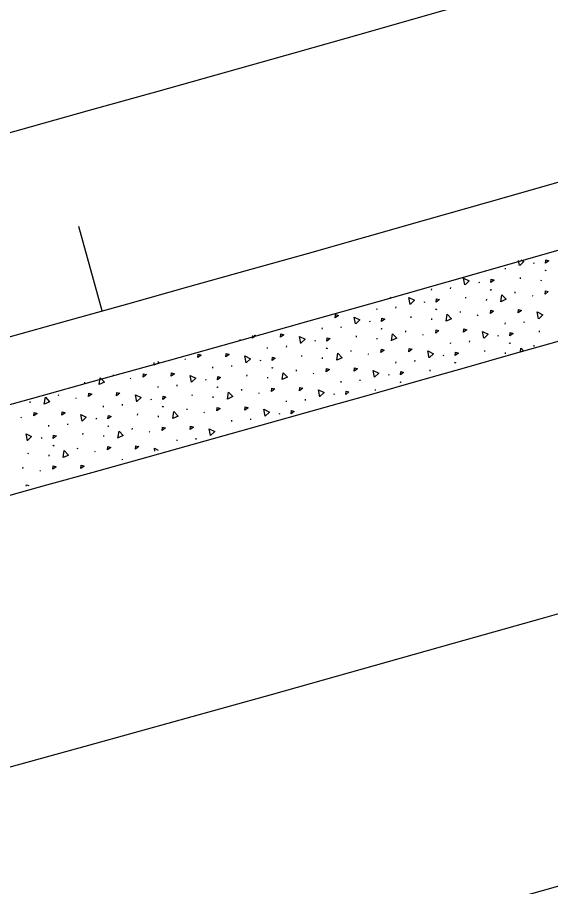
# Model space of a CAD drawing. Extents: x 2338610 to 2351914, y 366540 to 376484.
# Drawn here: x 2348302.47 to 2348326.89, y 367554.01 to 367593.81 of the extents above; entities that cross this region are included whole.
import ezdxf

# ---------------------------------------------------------------- set-up
doc = ezdxf.new("R2010")
doc.units = 0
for name, color, linetype in [('RD_HC_Cl', 7, 'Continuous'), ('RD_PD_ConcMed', 7, 'Continuous'), ('RD_PD_Final_LnLine', 7, 'Continuous'), ('TR SN UNASSIGNED 7', 7, 'Continuous')]:
    doc.layers.add(name, color=color, linetype=linetype)

msp = doc.modelspace()

# ---------------------------------------------------------------- linework, layer by layer
at = {"layer": 'RD_HC_Cl'}
msp.add_arc((2347533.93, 370355.677), 2880.79, 281.440729, 295.940729, dxfattribs=at)
at = {"layer": 'RD_PD_ConcMed'}
for p, q in [((2348325.473, 367582.451), (2348325.427, 367582.671)), ((2348326.107, 367582.59), (2348326.129, 367582.545)), ((2348323.946, 367582.211), (2348323.948, 367582.238)), ((2348324.817, 367582.279), (2348324.821, 367582.333)), ((2348326.633, 367582.242), (2348326.665, 367582.218)), ((2348326.658, 367582.237), (2348326.69, 367582.213)), ((2348323.602, 367581.699), (2348323.624, 367581.654)), ((2348325.509, 367581.842), (2348325.513, 367581.896)), ((2348326.463, 367581.744), (2348326.467, 367581.799)), ((2348321.441, 367581.319), (2348321.446, 367581.374)), ((2348322.313, 367581.388), (2348322.317, 367581.442)), ((2348324.128, 367581.351), (2348324.161, 367581.327)), ((2348324.154, 367581.346), (2348324.186, 367581.322)), ((2348325.266, 367581.183), (2348325.27, 367581.238)), ((2348319.582, 367580.981), (2348319.532, 367580.943)), ((2348319.532, 367580.943), (2348319.535, 367580.968)), ((2348321.098, 367580.807), (2348321.12, 367580.762)), ((2348323.004, 367580.95), (2348323.008, 367581.005)), ((2348323.958, 367580.853), (2348323.962, 367580.908)), ((2348326.039, 367581.081), (2348326.071, 367581.057)), ((2348318.937, 367580.428), (2348318.941, 367580.482)), ((2348319.808, 367580.496), (2348319.812, 367580.551)), ((2348321.624, 367580.459), (2348321.656, 367580.435)), ((2348321.649, 367580.455), (2348321.681, 367580.431)), ((2348320.499, 367580.059), (2348320.504, 367580.114)), ((2348321.453, 367579.962), (2348321.457, 367580.016)), ((2348322.761, 367580.292), (2348322.766, 367580.346)), ((2348323.534, 367580.19), (2348323.566, 367580.166)), ((2348316.432, 367579.537), (2348316.436, 367579.591)), ((2348317.303, 367579.605), (2348317.307, 367579.66)), ((2348318.593, 367579.916), (2348318.615, 367579.871)), ((2348324.815, 367579.768), (2348324.82, 367579.822)), ((2348325.686, 367579.836), (2348325.691, 367579.891)), ((2348313.243, 367579.127), (2348313.256, 367579.244)), ((2348317.995, 367579.168), (2348317.999, 367579.222)), ((2348319.119, 367579.568), (2348319.151, 367579.544)), ((2348319.144, 367579.563), (2348319.176, 367579.539)), ((2348320.257, 367579.401), (2348320.261, 367579.455)), ((2348321.029, 367579.298), (2348321.061, 367579.275)), ((2348324.472, 367579.256), (2348324.494, 367579.211)), ((2348326.378, 367579.399), (2348326.382, 367579.454)), ((2348312.646, 367579.067), (2348312.678, 367579.043)), ((2348316.088, 367579.025), (2348316.11, 367578.98)), ((2348318.948, 367579.07), (2348318.953, 367579.125)), ((2348322.311, 367578.877), (2348322.315, 367578.931)), ((2348323.182, 367578.945), (2348323.186, 367579)), ((2348324.998, 367578.908), (2348325.03, 367578.884)), ((2348325.023, 367578.903), (2348325.055, 367578.88)), ((2348326.135, 367578.741), (2348326.139, 367578.795)), ((2348313.927, 367578.645), (2348313.931, 367578.7)), ((2348314.798, 367578.714), (2348314.803, 367578.768)), ((2348316.614, 367578.677), (2348316.646, 367578.653)), ((2348316.639, 367578.672), (2348316.672, 367578.648)), ((2348317.752, 367578.509), (2348317.756, 367578.564)), ((2348318.525, 367578.407), (2348318.557, 367578.383)), ((2348323.873, 367578.508), (2348323.878, 367578.562)), ((2348324.827, 367578.411), (2348324.831, 367578.465)), ((2348308.713, 367577.886), (2348308.73, 367578.002)), ((2348310.141, 367578.176), (2348310.173, 367578.152)), ((2348313.584, 367578.133), (2348313.606, 367578.088)), ((2348315.49, 367578.277), (2348315.494, 367578.331)), ((2348316.444, 367578.179), (2348316.448, 367578.234)), ((2348319.806, 367577.985), (2348319.81, 367578.04)), ((2348320.677, 367578.054), (2348320.681, 367578.108)), ((2348321.967, 367578.365), (2348321.989, 367578.32)), ((2348322.493, 367578.017), (2348322.525, 367577.993)), ((2348322.518, 367578.012), (2348322.55, 367577.988)), ((2348311.423, 367577.754), (2348311.427, 367577.809)), ((2348312.294, 367577.822), (2348312.298, 367577.877)), ((2348314.11, 367577.785), (2348314.142, 367577.761)), ((2348314.135, 367577.781), (2348314.167, 367577.757)), ((2348315.247, 367577.618), (2348315.251, 367577.672)), ((2348321.369, 367577.617), (2348321.373, 367577.671)), ((2348306.864, 367577.387), (2348306.868, 367577.441)), ((2348307.637, 367577.285), (2348307.669, 367577.261)), ((2348311.079, 367577.242), (2348311.101, 367577.197)), ((2348312.985, 367577.385), (2348312.989, 367577.44)), ((2348313.939, 367577.288), (2348313.943, 367577.342)), ((2348316.02, 367577.516), (2348316.052, 367577.492)), ((2348318.172, 367577.162), (2348318.176, 367577.217)), ((2348319.462, 367577.474), (2348319.484, 367577.428)), ((2348305.556, 367577.057), (2348305.56, 367577.111)), ((2348308.918, 367576.863), (2348308.922, 367576.917)), ((2348309.789, 367576.931), (2348309.793, 367576.986)), ((2348311.605, 367576.894), (2348311.637, 367576.87)), ((2348311.63, 367576.889), (2348311.662, 367576.866)), ((2348317.301, 367577.094), (2348317.305, 367577.149)), ((2348319.988, 367577.125), (2348320.02, 367577.101)), ((2348320.013, 367577.121), (2348320.045, 367577.097)), ((2348304.359, 367576.495), (2348304.363, 367576.55)), ((2348310.481, 367576.494), (2348310.485, 367576.548)), ((2348311.434, 367576.397), (2348311.438, 367576.451)), ((2348312.742, 367576.727), (2348312.747, 367576.781)), ((2348313.515, 367576.625), (2348313.547, 367576.601)), ((2348316.957, 367576.582), (2348316.979, 367576.537)), ((2348318.864, 367576.725), (2348318.868, 367576.78)), ((2348303.051, 367576.165), (2348303.055, 367576.22)), ((2348305.132, 367576.393), (2348305.164, 367576.369)), ((2348306.413, 367575.971), (2348306.417, 367576.026)), ((2348307.284, 367576.04), (2348307.288, 367576.094)), ((2348308.574, 367576.351), (2348308.596, 367576.306)), ((2348309.1, 367576.003), (2348309.132, 367575.979)), ((2348309.125, 367575.998), (2348309.157, 367575.974)), ((2348314.796, 367576.203), (2348314.801, 367576.257)), ((2348315.668, 367576.271), (2348315.672, 367576.326)), ((2348307.976, 367575.603), (2348307.98, 367575.657)), ((2348310.238, 367575.835), (2348310.242, 367575.89)), ((2348311.01, 367575.733), (2348311.043, 367575.709)), ((2348314.453, 367575.691), (2348314.475, 367575.646)), ((2348302.627, 367575.502), (2348302.659, 367575.478)), ((2348304.779, 367575.149), (2348304.784, 367575.203)), ((2348306.069, 367575.46), (2348306.091, 367575.414)), ((2348308.929, 367575.505), (2348308.934, 367575.56)), ((2348312.292, 367575.311), (2348312.296, 367575.366)), ((2348313.163, 367575.38), (2348313.167, 367575.434)), ((2348303.908, 367575.08), (2348303.912, 367575.135)), ((2348306.595, 367575.111), (2348306.627, 367575.087)), ((2348306.62, 367575.107), (2348306.653, 367575.083)), ((2348307.733, 367574.944), (2348307.737, 367574.999)), ((2348308.506, 367574.842), (2348308.538, 367574.818)), ((2348303.565, 367574.568), (2348303.587, 367574.523)), ((2348305.471, 367574.711), (2348305.475, 367574.766)), ((2348306.425, 367574.614), (2348306.429, 367574.668)), ((2348309.787, 367574.42), (2348309.791, 367574.475)), ((2348310.658, 367574.489), (2348310.662, 367574.543)), ((2348304.091, 367574.22), (2348304.123, 367574.196)), ((2348304.116, 367574.216), (2348304.148, 367574.192)), ((2348305.228, 367574.053), (2348305.232, 367574.107)), ((2348302.966, 367573.82), (2348302.971, 367573.875)), ((2348303.92, 367573.723), (2348303.924, 367573.777)), ((2348306.001, 367573.951), (2348306.033, 367573.927)), ((2348302.724, 367573.161), (2348302.728, 367573.216)), ((2348307.284, 367573.548), (2348307.286, 367573.583)), ((2348303.496, 367573.059), (2348303.528, 367573.035))]:
    msp.add_line(p, q, dxfattribs=at)
for points in [[(2348325.534, 367582.703), (2348325.664, 367582.638), (2348325.477, 367582.455)], [(2348326.657, 367582.557), (2348326.673, 367582.71), (2348326.805, 367582.668), (2348326.657, 367582.557)], [(2348322.968, 367581.56), (2348322.903, 367581.874), (2348323.159, 367581.747), (2348322.972, 367581.563)], [(2348324.152, 367581.665), (2348324.168, 367581.818), (2348324.301, 367581.777), (2348324.152, 367581.665)], [(2348326.636, 367581.141), (2348326.652, 367581.294), (2348326.785, 367581.252), (2348326.636, 367581.141)], [(2348320.463, 367580.669), (2348320.398, 367580.982), (2348320.654, 367580.855), (2348320.467, 367580.672)], [(2348321.647, 367580.774), (2348321.664, 367580.927), (2348321.796, 367580.886), (2348321.647, 367580.774)], [(2348324.61, 367580.791), (2348324.657, 367581.108), (2348324.854, 367580.901), (2348324.616, 367580.793)], [(2348324.132, 367580.249), (2348324.148, 367580.402), (2348324.28, 367580.361), (2348324.132, 367580.249)], [(2348325.411, 367580.283), (2348325.427, 367580.436), (2348325.559, 367580.395), (2348325.411, 367580.283)], [(2348317.027, 367580.052), (2348317.044, 367580.205), (2348317.176, 367580.164), (2348317.027, 367580.052)], [(2348317.958, 367579.777), (2348317.894, 367580.091), (2348318.15, 367579.964), (2348317.963, 367579.781)], [(2348319.143, 367579.883), (2348319.159, 367580.036), (2348319.291, 367579.994), (2348319.143, 367579.883)], [(2348322.106, 367579.9), (2348322.152, 367580.216), (2348322.349, 367580.01), (2348322.111, 367579.901)], [(2348326.342, 367580.009), (2348326.277, 367580.322), (2348326.533, 367580.196), (2348326.346, 367580.012)], [(2348313.318, 367579.261), (2348313.392, 367579.238), (2348313.243, 367579.127)], [(2348314.523, 367579.161), (2348314.539, 367579.314), (2348314.671, 367579.272), (2348314.523, 367579.161)], [(2348315.454, 367578.886), (2348315.389, 367579.2), (2348315.645, 367579.073), (2348315.458, 367578.89)], [(2348319.601, 367579.008), (2348319.647, 367579.325), (2348319.845, 367579.118), (2348319.606, 367579.01)], [(2348321.627, 367579.358), (2348321.643, 367579.511), (2348321.775, 367579.47), (2348321.627, 367579.358)], [(2348322.906, 367579.392), (2348322.922, 367579.545), (2348323.055, 367579.504), (2348322.906, 367579.392)], [(2348323.837, 367579.117), (2348323.772, 367579.431), (2348324.028, 367579.304), (2348323.841, 367579.121)], [(2348325.021, 367579.223), (2348325.037, 367579.376), (2348325.17, 367579.334), (2348325.021, 367579.223)], [(2348316.638, 367578.991), (2348316.654, 367579.144), (2348316.787, 367579.103), (2348316.638, 367578.991)], [(2348310.739, 367578.235), (2348310.755, 367578.388), (2348310.887, 367578.347), (2348310.739, 367578.235)], [(2348312.018, 367578.269), (2348312.034, 367578.422), (2348312.167, 367578.381), (2348312.018, 367578.269)], [(2348317.096, 367578.117), (2348317.143, 367578.434), (2348317.34, 367578.227), (2348317.101, 367578.119)], [(2348319.122, 367578.467), (2348319.138, 367578.62), (2348319.271, 367578.578), (2348319.122, 367578.467)], [(2348320.401, 367578.501), (2348320.418, 367578.654), (2348320.55, 367578.613), (2348320.401, 367578.501)], [(2348321.332, 367578.226), (2348321.267, 367578.54), (2348321.524, 367578.413), (2348321.337, 367578.23)], [(2348322.516, 367578.331), (2348322.533, 367578.484), (2348322.665, 367578.443), (2348322.516, 367578.331)], [(2348325.504, 367578.513), (2348325.526, 367578.665), (2348325.637, 367578.549)], [(2348308.905, 367578.05), (2348308.956, 367577.996), (2348308.718, 367577.887)], [(2348312.949, 367577.995), (2348312.884, 367578.308), (2348313.14, 367578.182), (2348312.953, 367577.998)], [(2348314.133, 367578.1), (2348314.149, 367578.253), (2348314.282, 367578.212), (2348314.133, 367578.1)], [(2348316.617, 367577.575), (2348316.634, 367577.728), (2348316.766, 367577.687), (2348316.617, 367577.575)], [(2348317.897, 367577.609), (2348317.913, 367577.762), (2348318.045, 367577.721), (2348317.897, 367577.609)], [(2348318.828, 367577.335), (2348318.763, 367577.648), (2348319.019, 367577.522), (2348318.832, 367577.338)], [(2348320.012, 367577.44), (2348320.028, 367577.593), (2348320.16, 367577.552), (2348320.012, 367577.44)], [(2348306.208, 367576.994), (2348306.254, 367577.311), (2348306.452, 367577.104), (2348306.213, 367576.996)], [(2348308.234, 367577.344), (2348308.25, 367577.497), (2348308.383, 367577.456), (2348308.234, 367577.344)], [(2348309.513, 367577.378), (2348309.529, 367577.531), (2348309.662, 367577.49), (2348309.513, 367577.378)], [(2348310.444, 367577.103), (2348310.379, 367577.417), (2348310.635, 367577.29), (2348310.449, 367577.107)], [(2348311.628, 367577.209), (2348311.645, 367577.362), (2348311.777, 367577.321), (2348311.628, 367577.209)], [(2348314.592, 367577.226), (2348314.638, 367577.542), (2348314.835, 367577.336), (2348314.597, 367577.227)], [(2348314.113, 367576.684), (2348314.129, 367576.837), (2348314.261, 367576.796), (2348314.113, 367576.684)], [(2348315.392, 367576.718), (2348315.408, 367576.871), (2348315.541, 367576.83), (2348315.392, 367576.718)], [(2348303.703, 367576.103), (2348303.75, 367576.42), (2348303.947, 367576.213), (2348303.709, 367576.105)], [(2348305.729, 367576.453), (2348305.745, 367576.606), (2348305.878, 367576.564), (2348305.729, 367576.453)], [(2348307.008, 367576.487), (2348307.025, 367576.64), (2348307.157, 367576.599), (2348307.008, 367576.487)], [(2348307.94, 367576.212), (2348307.875, 367576.526), (2348308.131, 367576.399), (2348307.944, 367576.216)], [(2348309.124, 367576.317), (2348309.14, 367576.47), (2348309.272, 367576.429), (2348309.124, 367576.317)], [(2348312.087, 367576.334), (2348312.133, 367576.651), (2348312.33, 367576.445), (2348312.092, 367576.336)], [(2348316.323, 367576.443), (2348316.258, 367576.757), (2348316.514, 367576.63), (2348316.327, 367576.447)], [(2348317.507, 367576.549), (2348317.523, 367576.702), (2348317.656, 367576.661), (2348317.507, 367576.549)], [(2348303.224, 367575.561), (2348303.241, 367575.714), (2348303.373, 367575.673), (2348303.224, 367575.561)], [(2348304.504, 367575.595), (2348304.52, 367575.748), (2348304.652, 367575.707), (2348304.504, 367575.595)], [(2348305.435, 367575.321), (2348305.37, 367575.634), (2348305.626, 367575.508), (2348305.439, 367575.324)], [(2348309.582, 367575.443), (2348309.628, 367575.76), (2348309.826, 367575.553), (2348309.587, 367575.445)], [(2348311.608, 367575.793), (2348311.624, 367575.946), (2348311.757, 367575.905), (2348311.608, 367575.793)], [(2348312.887, 367575.827), (2348312.903, 367575.98), (2348313.036, 367575.939), (2348312.887, 367575.827)], [(2348313.818, 367575.552), (2348313.753, 367575.866), (2348314.009, 367575.739), (2348313.822, 367575.556)], [(2348315.002, 367575.657), (2348315.019, 367575.811), (2348315.151, 367575.769), (2348315.002, 367575.657)], [(2348306.619, 367575.426), (2348306.635, 367575.579), (2348306.768, 367575.538), (2348306.619, 367575.426)], [(2348307.077, 367574.552), (2348307.124, 367574.869), (2348307.321, 367574.662), (2348307.083, 367574.554)], [(2348309.103, 367574.901), (2348309.119, 367575.054), (2348309.252, 367575.013), (2348309.103, 367574.901)], [(2348310.382, 367574.935), (2348310.399, 367575.089), (2348310.531, 367575.047), (2348310.382, 367574.935)], [(2348311.313, 367574.661), (2348311.249, 367574.974), (2348311.505, 367574.848), (2348311.318, 367574.664)], [(2348302.93, 367574.429), (2348302.865, 367574.743), (2348303.121, 367574.616), (2348302.934, 367574.433)], [(2348304.114, 367574.535), (2348304.13, 367574.688), (2348304.263, 367574.647), (2348304.114, 367574.535)], [(2348306.598, 367574.01), (2348306.615, 367574.163), (2348306.747, 367574.122), (2348306.598, 367574.01)], [(2348307.878, 367574.044), (2348307.894, 367574.197), (2348308.026, 367574.156), (2348307.878, 367574.044)], [(2348308.771, 367573.953), (2348308.744, 367574.083), (2348308.923, 367573.994)], [(2348304.573, 367573.66), (2348304.619, 367573.977), (2348304.816, 367573.771), (2348304.578, 367573.662)], [(2348304.094, 367573.119), (2348304.11, 367573.272), (2348304.242, 367573.231), (2348304.094, 367573.119)], [(2348305.373, 367573.153), (2348305.389, 367573.306), (2348305.522, 367573.265), (2348305.373, 367573.153)], [(2348302.877, 367572.347), (2348302.884, 367572.415), (2348302.997, 367572.38)]]:
    msp.add_lwpolyline(points, dxfattribs=at)
at = {"layer": 'RD_PD_Final_LnLine'}
for radius, end in [(2859.79, 291.465397), (2847.79, 290.498626), (2887.79, 291.594881), (2899.79, 291.348467), (2871.79, 288.717673), (2883.79, 288.734281), (2911.79, 288.974322)]:
    msp.add_arc((2347533.93, 370355.677), radius, 280.380274, end, dxfattribs=at)
at = {"layer": 'TR SN UNASSIGNED 7'}
msp.add_line((2348306.36, 367580.375), (2348305.287, 367584.228), dxfattribs=at)

doc.saveas('drawing.dxf')
